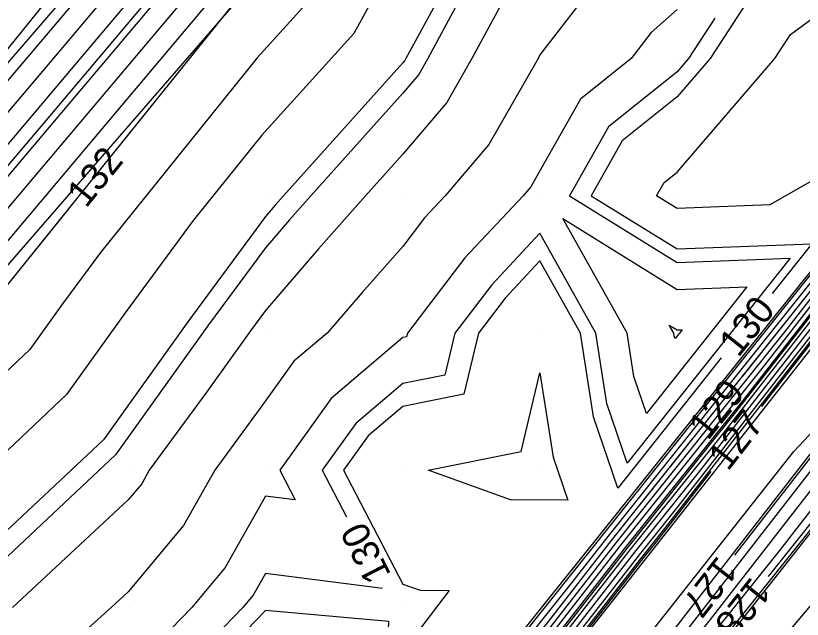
# Model space of a CAD drawing. Extents: x 2354170 to 2357230, y 866100 to 868290.
# Drawn here: x 2355531.8 to 2355589.1, y 866459.2 to 866503.1 of the extents above; entities that cross this region are included whole.
import ezdxf

# ---------------------------------------------------------------- set-up
doc = ezdxf.new("R2010")
doc.units = 0
for name, color, linetype in [('Default', 7, 'Continuous'), ('DTM Contours Major', 7, 'Continuous'), ('DTM Contours Major Text', 7, 'Continuous'), ('DTM Contours Minor', 7, 'Continuous'), ('DTM Contours Minor Text', 7, 'Continuous'), ('Exist DTM Breakline', 7, 'Continuous'), ('Exist DTM QL2 LIDAR Elevation Point', 7, 'Continuous'), ('Exist DTM Ridgeline', 7, 'Continuous'), ('PH Exist DTM Breakline', 7, 'Continuous')]:
    doc.layers.add(name, color=color, linetype=linetype)

msp = doc.modelspace()

# ---------------------------------------------------------------- linework, layer by layer
at = {"layer": 'Default'}
for points in [[(2355701.428, 866592.842), (2355679.882, 866572.944), (2355679.467, 866572.558), (2355659.425, 866554.052), (2355657.639, 866552.343), (2355657.559, 866552.257), (2355657.273, 866551.951), (2355657.064, 866551.819), (2355638.45, 866532.362), (2355637.313, 866531.158), (2355619.239, 866512.251), (2355616.587, 866509.442), (2355599.704, 866491.766), (2355595.878, 866487.712), (2355595.789, 866487.598), (2355595.681, 866487.462), (2355580.019, 866467.366), (2355577.214, 866463.857), (2355560.757, 866442.714), (2355558.776, 866440.234), (2355541.456, 866417.953), (2355540.367, 866416.59), (2355522.108, 866393.067)], [(2355700.695, 866592.693), (2355682.208, 866575.619), (2355678.789, 866572.435), (2355659.554, 866554.675), (2355656.857, 866552.165), (2355639.98, 866534.523), (2355637.02, 866531.389), (2355621.036, 866514.667), (2355616.309, 866509.661), (2355601.419, 866494.072), (2355595.613, 866487.92), (2355595.536, 866487.82), (2355595.371, 866487.614), (2355581.597, 866469.94), (2355576.873, 866464.031), (2355562.38, 866445.411), (2355558.4, 866440.43), (2355543.127, 866420.783), (2355539.954, 866416.812), (2355523.833, 866396.042)], [(2355696.162, 866591.67), (2355674.718, 866571.701), (2355672.154, 866569.333), (2355653.057, 866551.564), (2355649.162, 866547.493), (2355635.264, 866532.775), (2355631.815, 866529.166), (2355614.642, 866510.975), (2355611.709, 866507.904), (2355594.027, 866489.17), (2355594.013, 866489.153), (2355593.51, 866488.524), (2355591.064, 866485.385), (2355574.823, 866465.069), (2355572.116, 866461.591), (2355556.144, 866441.608), (2355553.155, 866437.762), (2355537.476, 866418.139), (2355534.179, 866413.892), (2355518.819, 866394.663)], [(2355691.51, 866586.32), (2355676.075, 866571.946), (2355667.954, 866564.447), (2355654.324, 866551.765), (2355646.102, 866543.17), (2355635.85, 866532.313), (2355628.222, 866524.333), (2355615.198, 866510.537), (2355608.279, 866503.293), (2355594.556, 866488.754), (2355594.521, 866488.709), (2355594.131, 866488.221), (2355587.908, 866480.237), (2355575.506, 866464.723), (2355568.871, 866456.198), (2355556.896, 866441.215), (2355549.812, 866432.102), (2355538.302, 866417.697), (2355530.73, 866407.942)], [(2355615.531, 866583.959), (2355606.26, 866575.045), (2355593.887, 866563.556), (2355586.42, 866555.807), (2355582.969, 866552.649), (2355574.093, 866543.889), (2355568.306, 866537.146), (2355556.548, 866526.1), (2355552.429, 866521.893), (2355538.701, 866507.309), (2355537.214, 866505.544), (2355523.453, 866489.305)], [(2355616.738, 866583.789), (2355605.646, 866573.124), (2355595.36, 866563.573), (2355585.924, 866553.781), (2355583.147, 866551.24), (2355576.004, 866544.191), (2355568.29, 866535.201), (2355559.063, 866526.532), (2355551.867, 866519.182), (2355540.418, 866507.02), (2355535.858, 866501.606), (2355524.494, 866488.197)], [(2355617.944, 866583.618), (2355605.032, 866571.203), (2355596.833, 866563.589), (2355585.429, 866551.756), (2355583.326, 866549.831), (2355577.916, 866544.492), (2355568.274, 866533.256), (2355561.577, 866526.965), (2355551.305, 866516.472), (2355542.135, 866506.731), (2355534.501, 866497.668), (2355525.536, 866487.089)], [(2355689.185, 866583.644), (2355676.754, 866572.068), (2355665.854, 866562.004), (2355654.957, 866551.865), (2355644.571, 866541.008), (2355636.142, 866532.082), (2355626.425, 866521.917), (2355615.476, 866510.318), (2355606.564, 866500.988), (2355594.82, 866488.545), (2355594.774, 866488.487), (2355594.441, 866488.069), (2355586.331, 866477.662), (2355575.848, 866464.55), (2355567.248, 866453.501), (2355557.272, 866441.019), (2355548.141, 866429.272), (2355538.715, 866417.476), (2355529.006, 866404.967)], [(2355620.358, 866583.278), (2355603.803, 866567.361), (2355599.778, 866563.623), (2355584.438, 866547.705), (2355583.683, 866547.013), (2355581.739, 866545.095), (2355568.241, 866529.366), (2355566.606, 866527.83), (2355550.18, 866511.052), (2355545.568, 866506.153), (2355531.787, 866489.793), (2355527.618, 866484.872)], [(2355621.564, 866583.107), (2355603.189, 866565.439), (2355601.251, 866563.64), (2355583.943, 866545.679), (2355583.861, 866545.604), (2355583.651, 866545.397), (2355579.887, 866541.011), (2355569.781, 866528.244), (2355569.076, 866527.526), (2355568.348, 866526.891), (2355563.303, 866522.32), (2355549.618, 866508.342), (2355547.285, 866505.863), (2355530.431, 866485.855)], [(2355655.586, 866580.455), (2355657.729, 866572.256), (2355649.979, 866571.904), (2355648.227, 866570.006), (2355649.979, 866566.968), (2355656.47, 866566.496), (2355656.639, 866562.291), (2355672.14, 866569.809), (2355652.424, 866551.464), (2355650.693, 866549.655), (2355634.972, 866533.006), (2355633.612, 866531.583), (2355614.364, 866511.195), (2355613.424, 866510.21), (2355593.763, 866489.379), (2355593.759, 866489.375), (2355593.2, 866488.676), (2355592.642, 866487.959), (2355574.481, 866465.242), (2355573.739, 866464.288), (2355555.768, 866441.804)], [(2355521.082, 866382.067), (2355536.553, 866401.973), (2355539.806, 866406.05), (2355555, 866425.595), (2355558.566, 866430.057), (2355573.456, 866449.208), (2355577.367, 866454.094), (2355591.922, 866472.809), (2355594.431, 866475.939), (2355602.074, 866485.765), (2355617.884, 866502.498), (2355622.567, 866507.66), (2355638.824, 866524.87), (2355643.079, 866529.542), (2355659.686, 866547.128), (2355663.603, 866551.414), (2355668.54, 866556.643), (2355669.806, 866558.027), (2355688.419, 866574.607), (2355692.139, 866577.997)], [(2355525.32, 866386.528), (2355536.794, 866401.291), (2355544.288, 866410.683), (2355555.298, 866424.846), (2355563.315, 866434.88), (2355573.817, 866448.385), (2355582.411, 866459.125), (2355592.351, 866471.905), (2355597.749, 866478.639), (2355602.853, 866485.2), (2355613.411, 866496.374), (2355623.222, 866507.192), (2355634.852, 866519.504), (2355643.637, 866529.149), (2355656.11, 866542.357), (2355664.083, 866551.081), (2355667.928, 866555.153), (2355670.495, 866557.96), (2355685.147, 866571.012), (2355692.762, 866577.952)], [(2355684.533, 866578.294), (2355678.11, 866572.313), (2355661.654, 866557.118), (2355656.224, 866552.065), (2355641.51, 866536.685), (2355636.728, 866531.62), (2355622.832, 866517.084), (2355616.031, 866509.88), (2355603.134, 866496.377), (2355595.349, 866488.129), (2355595.282, 866488.042), (2355595.061, 866487.766), (2355583.175, 866472.514), (2355576.531, 866464.204), (2355564.003, 866448.107), (2355558.024, 866440.627), (2355544.798, 866423.612), (2355539.541, 866417.033), (2355525.557, 866399.017)], [(2355529.558, 866390.989), (2355537.035, 866400.609), (2355548.77, 866415.316), (2355555.596, 866424.097), (2355568.065, 866439.702), (2355574.177, 866447.562), (2355587.456, 866464.156), (2355592.779, 866471.001), (2355601.067, 866481.339), (2355603.632, 866484.636), (2355608.937, 866490.251), (2355623.878, 866506.723), (2355630.881, 866514.137), (2355644.195, 866528.755), (2355652.534, 866537.586), (2355664.562, 866550.748), (2355667.316, 866553.664), (2355671.183, 866557.893), (2355681.875, 866567.417), (2355693.385, 866577.907)], [(2355578.931, 866447.414), (2355592.123, 866462.991), (2355595.874, 866466.098), (2355599.417, 866469.975), (2355606.669, 866478.374), (2355607.149, 866482.071), (2355609.304, 866485.931), (2355623.972, 866503.075), (2355625.627, 866505.124), (2355626.625, 866506.478), (2355644.618, 866527.208), (2355645.311, 866527.969), (2355645.383, 866528.045), (2355665.522, 866550.083), (2355666.091, 866550.686), (2355672.56, 866557.759), (2355675.332, 866560.228), (2355694.631, 866577.817)], [(2355622.018, 866577.675), (2355606.482, 866562.843), (2355604.341, 866560.461), (2355601.948, 866557.651), (2355589.898, 866543.405), (2355586.435, 866538.974), (2355578.546, 866529.008), (2355573.854, 866524.23), (2355569.013, 866520.005), (2355554.309, 866506.684), (2355552.687, 866503.714), (2355549.374, 866500.057), (2355537.948, 866485.872), (2355535.185, 866482.122), (2355532.806, 866478.803), (2355529.6, 866475.792)], [(2355626.17, 866576.716), (2355621.473, 866572.953), (2355610.089, 866562.085), (2355605.948, 866557.48), (2355601.323, 866552.047), (2355593.099, 866542.325), (2355587.793, 866535.535), (2355582.929, 866529.39), (2355576.243, 866522.582), (2355569.345, 866516.562), (2355559.704, 866507.827), (2355556.42, 866501.814), (2355549.713, 866494.412), (2355544.703, 866488.193), (2355539.749, 866481.469), (2355535.483, 866475.518), (2355529.735, 866470.121)], [(2355606.776, 866567.324), (2355602.876, 866563.601), (2355602.733, 866563.443), (2355602.574, 866563.256), (2355586.696, 866544.485), (2355585.076, 866542.412), (2355574.164, 866528.626), (2355571.465, 866525.878), (2355568.681, 866523.448), (2355549.373, 866505.956), (2355549.056, 866505.632), (2355549.002, 866505.574), (2355547.408, 866503.682), (2355539.413, 866493.757)], [(2355652.449, 866550.367), (2355647.632, 866545.331), (2355635.557, 866532.544), (2355630.019, 866526.75), (2355614.92, 866510.756), (2355609.994, 866505.599), (2355594.291, 866488.962), (2355594.267, 866488.931), (2355593.82, 866488.372), (2355589.486, 866482.811), (2355584.729, 866476.86)], [(2355622.676, 866546.995), (2355619.979, 866547.214), (2355616.372, 866543.612), (2355612.807, 866540.005), (2355609.978, 866537.649), (2355606.109, 866533.874), (2355603.547, 866530.005), (2355603.807, 866526.176), (2355599.978, 866523.493), (2355598.616, 866521.367), (2355597.632, 866520.005), (2355594.235, 866514.261), (2355591.703, 866510.005), (2355589.978, 866508.03), (2355585.375, 866504.608), (2355582.378, 866500.005), (2355579.978, 866497.214), (2355575.978, 866494.004), (2355573.717, 866490.005), (2355579.978, 866486.127), (2355589.782, 866486.512), (2355586.909, 866482.89)], [(2355573.754, 866537.717), (2355568.257, 866531.311), (2355564.091, 866527.397), (2355550.743, 866513.762), (2355543.852, 866506.442), (2355533.144, 866493.73), (2355526.577, 866485.981), (2355522.579, 866482.007), (2355512.437, 866469.044), (2355509.697, 866466.063), (2355507.46, 866463.01)], [(2355585.196, 866527.618), (2355578.632, 866520.933), (2355569.677, 866513.119), (2355565.098, 866508.971), (2355560.472, 866500.499), (2355560.204, 866500.005), (2355560.122, 866499.861), (2355559.978, 866499.692), (2355551.287, 866490.005), (2355550.673, 866489.31), (2355549.978, 866488.504), (2355544.313, 866480.815), (2355538.161, 866472.233), (2355529.871, 866464.449), (2355527.314, 866460.649), (2355520.84, 866451.883)], [(2355628.772, 866523.834), (2355624.629, 866519.5), (2355615.753, 866510.099), (2355604.849, 866498.682), (2355595.085, 866488.337), (2355595.028, 866488.264), (2355594.751, 866487.917), (2355584.753, 866475.088), (2355576.189, 866464.377), (2355565.625, 866450.804), (2355563.535, 866448.189)], [(2355600.843, 866486.378), (2355605.885, 866492.889), (2355620.772, 866508.344), (2355625.68, 866518.452), (2355617.442, 866509.834), (2355616.865, 866509.222), (2355597.99, 866489.461), (2355596.142, 866487.503), (2355596.043, 866487.376), (2355595.991, 866487.311), (2355586.129, 866474.657)], [(2355595.231, 866494.491), (2355592.483, 866492.867), (2355592.087, 866492.402), (2355586.74, 866489.343), (2355579.978, 866489.078), (2355578.481, 866490.005), (2355579.022, 866490.961), (2355579.978, 866491.728), (2355587.096, 866500.005), (2355588.232, 866501.751), (2355589.978, 866503.049), (2355596.056, 866510.005)], [(2355569.978, 866509.156), (2355565.023, 866500.005), (2355563.187, 866496.795), (2355559.978, 866493.032), (2355557.261, 866490.005), (2355553.844, 866486.138), (2355549.978, 866481.656), (2355548.877, 866480.162), (2355545.692, 866475.718), (2355541.51, 866470.004), (2355540.957, 866469.025), (2355539.978, 866467.851), (2355531.536, 866460.004)], [(2355574.213, 866505.77), (2355569.978, 866500.258), (2355569.841, 866500.005), (2355566.253, 866493.73), (2355563.075, 866490.005), (2355561.576, 866488.407), (2355559.978, 866486.318), (2355557.016, 866482.966), (2355554.461, 866480.004), (2355552.037, 866477.945), (2355549.978, 866475.064), (2355546.275, 866470.004), (2355544.002, 866465.98), (2355539.978, 866461.152), (2355538.743, 866460.004), (2355534.12, 866455.861)], [(2355579.978, 866503.565), (2355578.079, 866501.904), (2355576.619, 866500.005), (2355572.935, 866497.048), (2355569.978, 866491.818), (2355569.318, 866490.664), (2355568.756, 866490.005), (2355564.506, 866485.476), (2355560.32, 866480.004), (2355560.255, 866479.728), (2355559.978, 866479.672), (2355554.752, 866475.231), (2355551.016, 866470.004), (2355552.139, 866467.843), (2355549.978, 866468.123), (2355547.048, 866462.934), (2355544.605, 866460.004), (2355542.325, 866457.656)], [(2355535.65, 866489.085), (2355531.193, 866483.552), (2355530.621, 866482.775), (2355530.128, 866482.088), (2355529.464, 866481.464), (2355517.118, 866463.115), (2355514.657, 866459.782), (2355511.396, 866455.549), (2355501.525, 866441.358), (2355496.757, 866435.549), (2355490.866, 866427.881), (2355486.268, 866421.543), (2355479.889, 866410.405), (2355479.666, 866409.967), (2355478.754, 866408.781), (2355477.968, 866407.565)], [(2355576.816, 866476.842), (2355576.324, 866480.004), (2355571.645, 866488.337), (2355579.978, 866483.177), (2355585.058, 866483.376), (2355577.735, 866474.145), (2355576.816, 866476.842)], [(2355582.441, 866469.924), (2355578.441, 866464.792), (2355577.556, 866463.684), (2355559.478, 866440.458), (2355574.358, 866453.511), (2355588.481, 866471.378), (2355592.135, 866475.274), (2355600.83, 866486.363), (2355600.843, 866486.378)], [(2355583.18, 866478.19), (2355575.649, 866468.696), (2355573.875, 866473.901), (2355572.925, 866480.004), (2355569.978, 866485.254), (2355567.437, 866482.546), (2355565.492, 866480.004), (2355564.436, 866475.546), (2355559.978, 866474.651), (2355557.466, 866472.517), (2355555.67, 866470.004), (2355559.978, 866461.717), (2355561.24, 866461.266), (2355563.359, 866461.252), (2355558.831, 866455.265), (2355558.967, 866458.993), (2355549.978, 866459.786), (2355545.158, 866454.823), (2355541.393, 866450.004), (2355540.787, 866449.194), (2355540.336, 866448.722)], [(2355579.757, 866479.783), (2355579.722, 866480.004), (2355579.395, 866480.588), (2355579.978, 866480.227), (2355580.334, 866480.24), (2355579.821, 866479.594), (2355579.757, 866479.783)], [(2355561.84, 866470.004), (2355568.618, 866471.364), (2355569.978, 866477.106), (2355570.934, 866470.961), (2355572.001, 866467.832), (2355567.834, 866467.86), (2355561.84, 866470.004)], [(2355580.982, 866472.173), (2355575.164, 866464.896), (2355570.493, 866458.894), (2355556.52, 866441.411), (2355551.484, 866434.932), (2355537.889, 866417.918), (2355532.455, 866410.917), (2355519.272, 866394.415), (2355518.826, 866393.839)], [(2355528.106, 866388.31), (2355533.796, 866395.45), (2355537.277, 866399.928), (2355553.251, 866419.949), (2355555.894, 866423.349), (2355572.814, 866444.524), (2355574.537, 866446.74), (2355590.387, 866466.546)]]:
    msp.add_lwpolyline(points, dxfattribs=at)
at = {"layer": 'DTM Contours Major'}
for points in [[(2355582.722, 866502.948), (2355580.805, 866500.005), (2355579.978, 866499.043), (2355574.964, 866495.019), (2355572.129, 866490.005), (2355579.978, 866485.144), (2355588.207, 866485.467), (2355576.345, 866470.513), (2355574.855, 866474.882), (2355574.058, 866480.004), (2355569.978, 866487.272), (2355566.46, 866483.523), (2355563.768, 866480.004), (2355563.042, 866476.94), (2355559.978, 866476.325), (2355556.561, 866473.421), (2355554.118, 866470.004), (2355555.875, 866466.625)], [(2355558.513, 866461.392), (2355549.978, 866462.497), (2355549.078, 866460.904), (2355548.328, 866460.004), (2355544.214, 866455.768), (2355539.978, 866450.345), (2355539.798, 866450.184), (2355539.662, 866450.004), (2355534.788, 866445.194), (2355532.535, 866440.004), (2355534.331, 866435.651), (2355529.978, 866435.981), (2355526.779, 866433.203), (2355525.155, 866430.004), (2355529.978, 866427.078), (2355534.996, 866418.89), (2355526.945, 866413.507), (2355519.143, 866403.431), (2355516.122, 866406.149), (2355515.245, 866410.004), (2355515.209, 866410.03)]]:
    msp.add_lwpolyline(points, dxfattribs=at)
at = {"layer": 'DTM Contours Minor'}
for points in [[(2355584.178, 866463.823), (2355591.636, 866473.411), (2355592.219, 866474.139), (2355601.555, 866486.141), (2355620.867, 866506.58), (2355622.131, 866507.973), (2355641.471, 866528.448), (2355642.706, 866529.804), (2355662.07, 866550.308), (2355663.283, 866551.635), (2355668.948, 866557.635), (2355669.347, 866558.071), (2355690.6, 866577.003), (2355691.723, 866578.027), (2355713.127, 866597.091), (2355714.104, 866597.98), (2355723.741, 866606.564)], [(2355586.624, 866462.267), (2355590.819, 866467.51), (2355593.065, 866470.398), (2355603.279, 866483.139), (2355604.151, 866484.26), (2355605.954, 866486.168), (2355624.314, 866506.411), (2355628.233, 866510.56), (2355644.567, 866528.493), (2355650.151, 866534.406), (2355664.882, 866550.527), (2355666.907, 866552.672), (2355671.642, 866557.848), (2355679.694, 866565.021), (2355693.8, 866577.877), (2355702.961, 866586.036), (2355715.993, 866597.894), (2355725.153, 866606.053)], [(2355606.67, 866576.326), (2355592.905, 866563.545), (2355586.75, 866557.157), (2355582.85, 866553.589), (2355572.818, 866543.688), (2355568.317, 866538.443), (2355554.872, 866525.811), (2355552.804, 866523.699), (2355541.146, 866511.315), (2355538.619, 866509.047), (2355538.192, 866508.876), (2355537.999, 866508.68), (2355537.979, 866508.664), (2355537.693, 866508.399), (2355537.37, 866508.07), (2355536.96, 866507.708), (2355536.561, 866507.261), (2355536.163, 866506.789), (2355535.688, 866506.261), (2355535.089, 866505.628), (2355534.793, 866505.195), (2355523.343, 866491.014)], [(2355612.562, 866572.849), (2355602.876, 866563.601), (2355602.733, 866563.443), (2355602.574, 866563.256), (2355586.696, 866544.485), (2355585.076, 866542.412), (2355574.164, 866528.626), (2355571.465, 866525.878), (2355568.681, 866523.448), (2355549.373, 866505.956), (2355549.056, 866505.632), (2355549.002, 866505.574), (2355547.408, 866503.682), (2355531.193, 866483.552)], [(2355652.226, 866548.261), (2355642.531, 866538.126), (2355636.532, 866531.774), (2355624.03, 866518.695), (2355615.846, 866510.026), (2355604.277, 866497.914), (2355595.173, 866488.268), (2355595.113, 866488.19), (2355594.854, 866487.867), (2355584.227, 866474.23), (2355576.303, 866464.319), (2355565.084, 866449.905), (2355557.773, 866440.757), (2355545.912, 866425.499), (2355539.266, 866417.18), (2355526.707, 866401), (2355522.783, 866396.088)], [(2355632.117, 866525.365), (2355618.041, 866510.64), (2355616.772, 866509.295), (2355598.561, 866490.229), (2355596.054, 866487.573), (2355595.958, 866487.45), (2355595.887, 866487.361), (2355578.967, 866465.65), (2355577.442, 866463.742), (2355559.676, 866440.916), (2355559.026, 866440.103), (2355546.295, 866423.726), (2355547.93, 866421.512), (2355538.097, 866408.23), (2355534.349, 866401.147), (2355518.37, 866380.179), (2355517.132, 866378.248), (2355513.56, 866372.859), (2355512.565, 866371.678), (2355510.971, 866369.307)], [(2355582.022, 866523.025), (2355579.429, 866520.384), (2355569.788, 866511.972), (2355566.896, 866509.352), (2355563.975, 866504.002), (2355561.81, 866500.005), (2355561.144, 866498.839), (2355559.978, 866497.472), (2355553.278, 866490.005), (2355551.73, 866488.252), (2355549.978, 866486.221), (2355545.834, 866480.597), (2355539.053, 866471.138), (2355529.916, 866462.559)], [(2355552.953, 866516.732), (2355550.93, 866514.666), (2355543.279, 866506.538), (2355533.596, 866495.043), (2355526.23, 866486.35)], [(2355608.414, 866503.925), (2355594.291, 866488.962), (2355594.267, 866488.931), (2355593.82, 866488.372), (2355589.486, 866482.811), (2355575.164, 866464.896), (2355570.493, 866458.894), (2355556.52, 866441.411), (2355551.484, 866434.932), (2355537.889, 866417.918), (2355532.455, 866410.917), (2355519.272, 866394.415), (2355513.404, 866386.842), (2355500.672, 866370.9), (2355498.662, 866367.795), (2355494.338, 866360.719), (2355489.809, 866353.708), (2355485.431, 866346.53)]]:
    msp.add_lwpolyline(points, dxfattribs=at)
at = {"layer": 'Exist DTM Breakline'}
for points in [[(2355361.743, 866117.945), (2355394.044, 866183.657), (2355433.595, 866257.624), (2355503.452, 866369.345), (2355596.389, 866487.309), (2355657.482, 866552.264), (2355736.192, 866624.67), (2355827.155, 866697.764), (2355869.568, 866728.835), (2355917.569, 866765.212), (2355965.057, 866802.758)], [(2355368.426, 866114.283), (2355394.886, 866169.223), (2355434.213, 866246.388), (2355517.974, 866378.796), (2355601.384, 866486.265), (2355669.136, 866558.092), (2355738.686, 866620.007), (2355814.815, 866681.573), (2355823.796, 866686.804), (2355859.089, 866669.853), (2355910.743, 866643.967)]]:
    msp.add_lwpolyline(points, dxfattribs=at)
at = {"layer": 'Exist DTM QL2 LIDAR Elevation Point'}
for p, q in [((2355559.978, 866500.005), (2355559.978, 866500.005)), ((2355569.978, 866500.005), (2355569.978, 866500.005)), ((2355579.978, 866500.005), (2355579.978, 866500.005)), ((2355549.978, 866490.005), (2355549.978, 866490.005)), ((2355559.978, 866490.005), (2355559.978, 866490.005)), ((2355569.978, 866490.005), (2355569.978, 866490.005)), ((2355579.978, 866490.005), (2355579.978, 866490.005)), ((2355549.978, 866480.004), (2355549.978, 866480.004)), ((2355559.978, 866480.004), (2355559.978, 866480.004)), ((2355569.978, 866480.004), (2355569.978, 866480.004)), ((2355579.978, 866480.004), (2355579.978, 866480.004)), ((2355539.978, 866470.004), (2355539.978, 866470.004)), ((2355549.978, 866470.004), (2355549.978, 866470.004)), ((2355559.978, 866470.004), (2355559.978, 866470.004)), ((2355569.978, 866470.004), (2355569.978, 866470.004)), ((2355539.978, 866460.004), (2355539.978, 866460.004)), ((2355549.978, 866460.004), (2355549.978, 866460.004)), ((2355559.978, 866460.004), (2355559.978, 866460.004))]:
    msp.add_line(p, q, dxfattribs=at)
at = {"layer": 'Exist DTM Ridgeline'}
for points in [[(2355359.213, 866119.331), (2355391.053, 866186.519), (2355431.025, 866258.601), (2355499.325, 866371.654), (2355593.685, 866489.44), (2355651.917, 866551.384), (2355734.914, 866627.002), (2355826.445, 866700.139), (2355852.871, 866722.788), (2355915.412, 866769.543), (2355965.686, 866805.255), (2355970.961, 866806.36)], [(2355370.777, 866112.994), (2355397.74, 866167.086), (2355435.798, 866244.685), (2355518.891, 866375.793), (2355604.418, 866484.066), (2355673.042, 866557.712), (2355740.701, 866618.519), (2355815.663, 866679.47), (2355822.993, 866684.568), (2355856.949, 866667.182), (2355908.264, 866642.016)]]:
    msp.add_lwpolyline(points, dxfattribs=at)
at = {"layer": 'PH Exist DTM Breakline'}
for points in [[(2355625.405, 866601.519), (2355609.388, 866584.826), (2355582.357, 866557.481), (2355568.355, 866542.984), (2355553.182, 866525.521), (2355537.871, 866507.449), (2355522.801, 866489.999), (2355513.034, 866480.698), (2355503.401, 866470.493), (2355490.568, 866455.035), (2355473.828, 866435.959), (2355468.106, 866431.248)], [(2355634.595, 866593.977), (2355622.628, 866582.957), (2355602.619, 866563.655), (2355583.883, 866545.433), (2355568.231, 866528.109), (2355549.043, 866505.567), (2355529.428, 866482.946), (2355512.195, 866464.306), (2355492.548, 866442.796), (2355476.559, 866425.573), (2355455.291, 866407.117), (2355440.252, 866391.603)]]:
    msp.add_lwpolyline(points, dxfattribs=at)

# ---------------------------------------------------------------- texts
at = {"layer": 'Default'}
for s, rotation, p in [('132', 51.14877, (2355536.903, 866489.046)), ('130', 51.57625, (2355584.433, 866478.16)), ('129', 51.36013, (2355582.216, 866472.114)), ('127', 52.07031, (2355583.675, 866469.881))]:
    msp.add_text(s, height=2, rotation=rotation, dxfattribs=at).set_placement(p)
at = {"layer": 'DTM Contours Major Text'}
msp.add_text('130', height=2, rotation=116.75299, dxfattribs=at).set_placement((2355559.162, 866462.41))
at = {"layer": 'DTM Contours Minor Text'}
for s, rotation, p in [('127', 232.12616, (2355582.944, 866463.865)), ('128', 231.33085, (2355585.39, 866462.327))]:
    msp.add_text(s, height=2, rotation=rotation, dxfattribs=at).set_placement(p)

doc.saveas('drawing.dxf')
